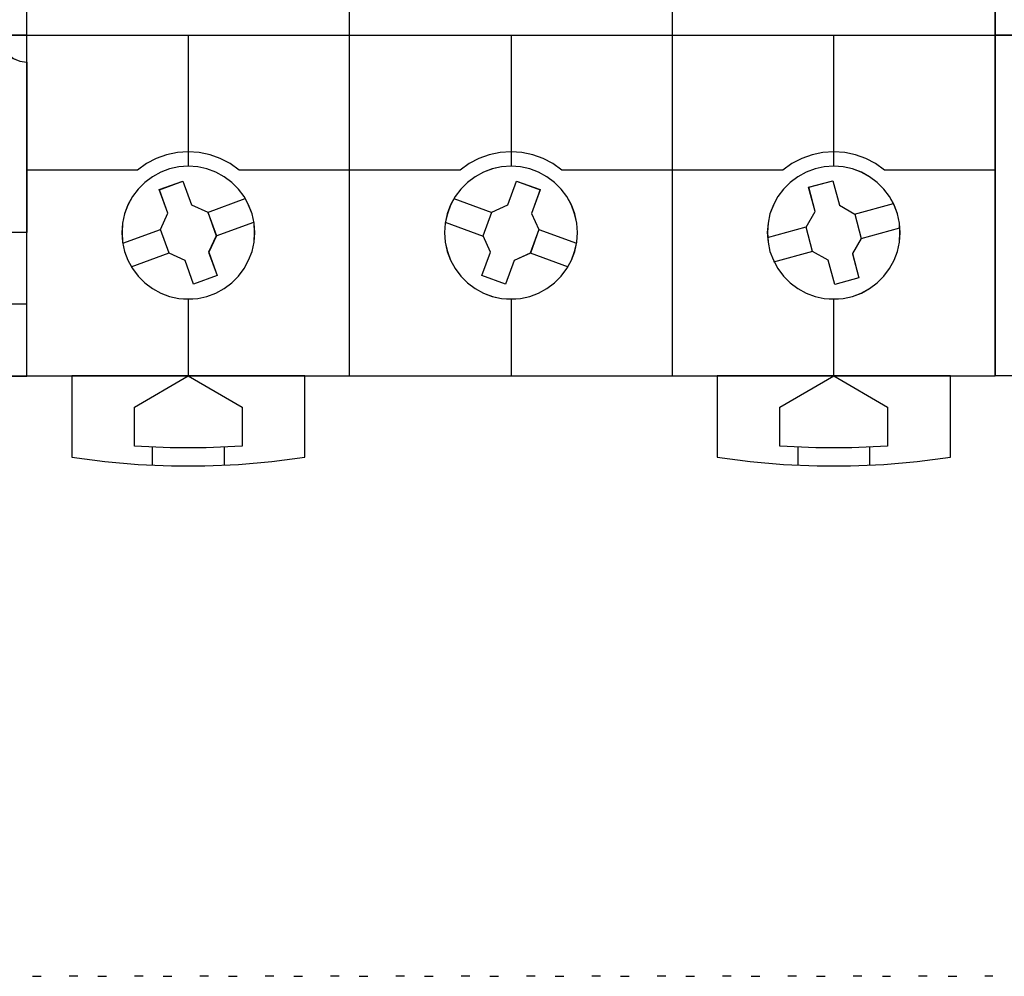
# Model space of a CAD drawing. Header units: millimetres. Extents: x -1290 to 1795, y -4192 to -1311.
# Tile 303 of 656: x 1458 to 1469, y -3730 to -3719. Entities that reach past the tile are written whole.
import ezdxf

# ---------------------------------------------------------------- set-up
doc = ezdxf.new("R2010")
doc.units = ezdxf.units.MM
doc.layers.add('45', color=7, linetype='Continuous')
doc.layers.add('51', color=7, linetype='Continuous')
doc.layers.add('Aparatura', color=7, linetype='Continuous', lineweight=13)

# ---------------------------------------------------------------- blocks, each defined once
blk = doc.blocks.new('*U232')
at = {"layer": '45', "color": 7}
for points in [[(513.455777, -383.509255), (531.452685, -383.509255), (531.452685, -383.509255), (549.44375, -383.509255), (549.44375, -383.509255), (549.44375, -466.48895), (549.44375, -466.48895), (531.452685, -466.48895), (531.452685, -466.48895), (513.455777, -466.48895), (513.455777, -466.48895), (495.464712, -466.48895), (495.464712, -466.48895), (495.464712, -383.509255), (495.464712, -383.509255), (513.455777, -383.509255), (513.455777, -383.509255)], [(508.169349, -458.486137), (508.134247, -457.965504), (508.023089, -457.444872), (507.830026, -456.947638), (507.58431, -456.479653), (507.268389, -456.058467), (506.893964, -455.68993), (506.466886, -455.37404), (506.004705, -455.122498), (505.507422, -454.935304), (504.992588, -454.824158), (504.466053, -454.783209), (503.945368, -454.824158), (503.418833, -454.935304), (502.927401, -455.122498), (502.46522, -455.37404), (502.043992, -455.68993), (501.669567, -456.058467), (501.353646, -456.479653), (501.096229, -456.947638), (500.914867, -457.444872), (500.803709, -457.965504), (500.768607, -458.486137), (500.803709, -459.01847), (500.914867, -459.533253), (501.096229, -460.024637), (501.353646, -460.492621), (501.669567, -460.913807), (502.043992, -461.288195), (502.46522, -461.604084), (502.927401, -461.861476), (503.418833, -462.04282), (503.945368, -462.153966), (504.466053, -462.189065), (504.992588, -462.153966), (505.507422, -462.04282), (506.004705, -461.861476), (506.466886, -461.604084), (506.893964, -461.288195), (507.268389, -460.913807), (507.58431, -460.492621), (507.830026, -460.024637), (508.023089, -459.533253), (508.134247, -459.01847), (508.169349, -458.486137)], [(508.165768, -458.487035), (508.130708, -457.967033), (508.019685, -457.447031), (507.826856, -456.950401), (507.581437, -456.482983), (507.265898, -456.062308), (506.891926, -455.694217), (506.465364, -455.37871), (506.003743, -455.127473), (505.507061, -454.940506), (504.99285, -454.829495), (504.466952, -454.788596), (503.946897, -454.829495), (503.420999, -454.940506), (502.930161, -455.127473), (502.468539, -455.37871), (502.047821, -455.694217), (501.673849, -456.062308), (501.35831, -456.482983), (501.101204, -456.950401), (500.920062, -457.447031), (500.809039, -457.967033), (500.773979, -458.487035), (500.809039, -459.018722), (500.920062, -459.532881), (501.101204, -460.023669), (501.35831, -460.491087), (501.673849, -460.911762), (502.047821, -461.285696), (502.468539, -461.601203), (502.930161, -461.858282), (503.420999, -462.039406), (503.946897, -462.150418), (504.466952, -462.185474), (504.99285, -462.150418), (505.507061, -462.039406), (506.003743, -461.858282), (506.465364, -461.601203), (506.891926, -461.285696), (507.265898, -460.911762), (507.581437, -460.491087), (507.826856, -460.023669), (508.019685, -459.532881), (508.130708, -459.018722), (508.165768, -458.487035)], [(526.158183, -458.486137), (526.123075, -457.965504), (526.006046, -457.444872), (525.824652, -456.947638), (525.573041, -456.479653), (525.251212, -456.058467), (524.876721, -455.68993), (524.455418, -455.37404), (523.987304, -455.122498), (523.495785, -454.935304), (522.980859, -454.824158), (522.460082, -454.783209), (521.927603, -454.824158), (521.412677, -454.935304), (520.921158, -455.122498), (520.453044, -455.37404), (520.031741, -455.68993), (519.65725, -456.058467), (519.335421, -456.479653), (519.08381, -456.947638), (518.902416, -457.444872), (518.785387, -457.965504), (518.750279, -458.486137), (518.785387, -459.01847), (518.902416, -459.533253), (519.08381, -460.024637), (519.335421, -460.492621), (519.65725, -460.913807), (520.031741, -461.288195), (520.453044, -461.604084), (520.921158, -461.861476), (521.412677, -462.04282), (521.927603, -462.153966), (522.460082, -462.189065), (522.980859, -462.153966), (523.495785, -462.04282), (523.987304, -461.861476), (524.455418, -461.604084), (524.876721, -461.288195), (525.251212, -460.913807), (525.573041, -460.492621), (525.824652, -460.024637), (526.006046, -459.533253), (526.123075, -459.01847), (526.158183, -458.486137)], [(526.152811, -458.487035), (526.117754, -457.967033), (526.000895, -457.447031), (525.819764, -456.950401), (525.568517, -456.482983), (525.247156, -456.062308), (524.873208, -455.694217), (524.452516, -455.37871), (523.985081, -455.127473), (523.494274, -454.940506), (522.980096, -454.829495), (522.460074, -454.788596), (521.928367, -454.829495), (521.414188, -454.940506), (520.923381, -455.127473), (520.455946, -455.37871), (520.035254, -455.694217), (519.661306, -456.062308), (519.339945, -456.482983), (519.088698, -456.950401), (518.907567, -457.447031), (518.790708, -457.967033), (518.755651, -458.487035), (518.790708, -459.018722), (518.907567, -459.532881), (519.088698, -460.023669), (519.339945, -460.491087), (519.661306, -460.911762), (520.035254, -461.285696), (520.455946, -461.601203), (520.923381, -461.858282), (521.414188, -462.039406), (521.928367, -462.150418), (522.460074, -462.185474), (522.980096, -462.150418), (523.494274, -462.039406), (523.985081, -461.858282), (524.452516, -461.601203), (524.873208, -461.285696), (525.247156, -460.911762), (525.568517, -460.491087), (525.819764, -460.023669), (526.000895, -459.532881), (526.117754, -459.018722), (526.152811, -458.487035)], [(544.139855, -458.486137), (544.104753, -457.965504), (543.993595, -457.444872), (543.812233, -456.947638), (543.554816, -456.479653), (543.238895, -456.058467), (542.86447, -455.68993), (542.443242, -455.37404), (541.981062, -455.122498), (541.489629, -454.935304), (540.974795, -454.824158), (540.442409, -454.783209), (539.915874, -454.824158), (539.40104, -454.935304), (538.903757, -455.122498), (538.441576, -455.37404), (538.014498, -455.68993), (537.640073, -456.058467), (537.324152, -456.479653), (537.078436, -456.947638), (536.885373, -457.444872), (536.780066, -457.965504), (536.739113, -458.486137), (536.780066, -459.01847), (536.885373, -459.533253), (537.078436, -460.024637), (537.324152, -460.492621), (537.640073, -460.913807), (538.014498, -461.288195), (538.441576, -461.604084), (538.903757, -461.861476), (539.40104, -462.04282), (539.915874, -462.153966), (540.442409, -462.189065), (540.974795, -462.153966), (541.489629, -462.04282), (541.981062, -461.861476), (542.443242, -461.604084), (542.86447, -461.288195), (543.238895, -460.913807), (543.554816, -460.492621), (543.812233, -460.024637), (543.993595, -459.533253), (544.104753, -459.01847), (544.139855, -458.486137)], [(544.134483, -458.487035), (544.099423, -457.967033), (543.9884, -457.447031), (543.807258, -456.950401), (543.550152, -456.482983), (543.234613, -456.062308), (542.860641, -455.694217), (542.439923, -455.37871), (541.978301, -455.127473), (541.487463, -454.940506), (540.973252, -454.829495), (540.44151, -454.788596), (539.915612, -454.829495), (539.401401, -454.940506), (538.90472, -455.127473), (538.443098, -455.37871), (538.016536, -455.694217), (537.642564, -456.062308), (537.327026, -456.482983), (537.081606, -456.950401), (536.888777, -457.447031), (536.783598, -457.967033), (536.742694, -458.487035), (536.783598, -459.018722), (536.888777, -459.532881), (537.081606, -460.023669), (537.327026, -460.491087), (537.642564, -460.911762), (538.016536, -461.285696), (538.443098, -461.601203), (538.90472, -461.858282), (539.401401, -462.039406), (539.915612, -462.150418), (540.44151, -462.185474), (540.973252, -462.150418), (541.487463, -462.039406), (541.978301, -461.858282), (542.439923, -461.601203), (542.860641, -461.285696), (543.234613, -460.911762), (543.550152, -460.491087), (543.807258, -460.023669), (543.9884, -459.532881), (544.099423, -459.018722), (544.134483, -458.487035)], [(502.847548, -456.092553), (504.161311, -455.612665), (504.161311, -455.612665), (504.642243, -456.935282), (504.642243, -456.935282), (505.55132, -457.350794), (505.55132, -457.350794), (506.032251, -458.667558), (506.032251, -458.667558), (505.604105, -459.56881), (505.604105, -459.56881), (506.085036, -460.879722), (506.085036, -460.879722), (504.765408, -461.359609), (504.765408, -461.359609), (504.290342, -460.042845), (504.290342, -460.042845), (503.392994, -459.627333), (503.392994, -459.627333), (502.912063, -458.310569), (502.912063, -458.310569), (503.328479, -457.409317), (503.328479, -457.409317), (502.847548, -456.092553), (502.847548, -456.092553)], [(502.85292, -456.097189), (504.162323, -455.618051), (504.641659, -456.938602), (505.547719, -457.353465), (506.027055, -458.668172), (505.600329, -459.568017), (506.079665, -460.876881), (504.764415, -461.356019), (504.290925, -460.041311), (503.396556, -459.626448), (502.917221, -458.311741), (503.332255, -457.411897), (502.85292, -456.097189)], [(522.753091, -455.612665), (524.077452, -456.092553), (524.077452, -456.092553), (523.591072, -457.415169), (523.591072, -457.415169), (524.012992, -458.310569), (524.012992, -458.310569), (523.532472, -459.627333), (523.532472, -459.627333), (522.635891, -460.048697), (522.635891, -460.048697), (522.155371, -461.359609), (522.155371, -461.359609), (520.83101, -460.879722), (520.83101, -460.879722), (521.31153, -459.56881), (521.31153, -459.56881), (520.89547, -458.67341), (520.89547, -458.67341), (521.37599, -457.350794), (521.37599, -457.350794), (522.272571, -456.935282), (522.272571, -456.935282), (522.753091, -455.612665), (522.753091, -455.612665)], [(522.752432, -455.618051), (524.073871, -456.097189), (523.588564, -457.41774), (524.009553, -458.311741), (523.530093, -459.626448), (522.63549, -460.047154), (522.15603, -461.356019), (520.834591, -460.876881), (521.314051, -459.568017), (520.898909, -458.674016), (521.378369, -457.353465), (522.272972, -456.938602), (522.752432, -455.618051)], [(539.041138, -455.958849), (540.395511, -455.601893), (540.395511, -455.601893), (540.759022, -456.953646), (540.759022, -456.953646), (541.615033, -457.451044), (541.615033, -457.451044), (541.978545, -458.808648), (541.978545, -458.808648), (541.486045, -459.663002), (541.486045, -459.663002), (541.843694, -461.014755), (541.843694, -461.014755), (540.495183, -461.377563), (540.495183, -461.377563), (540.131672, -460.02581), (540.131672, -460.02581), (539.263935, -459.534264), (539.263935, -459.534264), (538.900423, -458.17666), (538.900423, -458.17666), (539.404649, -457.316454), (539.404649, -457.316454), (539.041138, -455.958849), (539.041138, -455.958849)], [(539.04431, -455.961885), (540.394743, -455.605484), (540.757198, -456.955135), (541.610719, -457.45176), (541.973173, -458.807255), (541.482106, -459.660281), (541.838714, -461.009933), (540.494126, -461.372177), (540.131672, -460.022525), (539.266459, -459.531743), (538.904005, -458.176249), (539.406764, -457.31738), (539.04431, -455.961885)], [(497.969827, -466.476382), (497.969827, -470.995933), (497.969827, -470.995933), (499.817539, -471.235961), (501.671098, -471.399882), (503.536351, -471.481843), (505.395758, -471.481843), (507.261011, -471.399882), (509.120417, -471.235961), (510.968129, -470.995933), (510.968129, -470.995933), (510.968129, -466.476382), (497.969827, -466.476382)], [(501.463378, -468.215793), (504.466051, -466.476382), (504.466051, -466.476382), (507.474578, -468.215793), (507.474578, -468.215793), (507.474578, -470.382736), (507.474578, -470.382736), (505.466943, -470.476442), (503.46516, -470.476442), (501.463378, -470.382736), (501.463378, -470.382736), (501.463378, -468.215793), (501.463378, -468.215793)], [(533.940333, -466.476382), (533.940333, -470.995933), (533.940333, -470.995933), (535.787977, -471.235961), (537.647316, -471.399882), (539.512501, -471.481843), (541.371839, -471.481843), (543.237025, -471.399882), (545.090516, -471.235961), (546.944007, -470.995933), (546.944007, -470.995933), (546.944007, -466.476382), (533.940333, -466.476382)], [(537.433884, -468.215793), (540.442411, -466.476382), (540.442411, -466.476382), (543.445084, -468.215793), (543.445084, -468.215793), (543.445084, -470.382736), (543.445084, -470.382736), (541.443302, -470.476442), (539.441519, -470.476442), (537.433884, -470.382736), (537.433884, -470.382736), (537.433884, -468.215793), (537.433884, -468.215793)]]:
    blk.add_lwpolyline(points, close=True, dxfattribs=at)
at = {"layer": '45', "color": 59}
blk.add_lwpolyline([(513.456971, -383.514641), (531.451491, -383.514641), (549.440168, -383.514641), (549.440168, -466.483564), (531.451491, -466.483564), (513.456971, -466.483564), (495.468294, -466.483564), (495.468294, -383.514641), (513.456971, -383.514641)], close=True, dxfattribs=at)
at = {"layer": '45', "color": 7}
for points in [[(513.451756, -466.48895), (513.451756, -416.79521)], [(531.445962, -466.48895), (531.445962, -416.79521)], [(495.464712, -447.488666), (513.4625, -447.488666)], [(504.46092, -447.488666), (504.46092, -454.795777)], [(513.451756, -447.488666), (531.456706, -447.488666)], [(522.455126, -447.488666), (522.455126, -454.795777)], [(531.445962, -447.488666), (549.44375, -447.488666)], [(540.436798, -447.488666), (540.436798, -454.795777)], [(505.54068, -457.35955), (507.64469, -456.582159)], [(519.269566, -456.582159), (521.38432, -457.35955)], [(541.6043, -457.458294), (543.770982, -456.869417)], [(506.020573, -458.673752), (508.122792, -457.903543)], [(518.791464, -457.903543), (520.906217, -458.679138)], [(536.749857, -458.75993), (538.911167, -458.171052)], [(541.967801, -458.81379), (544.134483, -458.224913)], [(500.809792, -459.075913), (502.922755, -458.305704)], [(524.002245, -458.305704), (526.111626, -459.081299)], [(501.287895, -460.395502), (503.402648, -459.619906)], [(523.524142, -459.619906), (525.631733, -460.395502)], [(537.111568, -460.110039), (539.272878, -459.526548)], [(504.46092, -462.178293), (504.46092, -466.48895)], [(522.455126, -462.178293), (522.455126, -466.48895)], [(540.436798, -462.178293), (540.436798, -466.48895)], [(502.462559, -470.436944), (502.462559, -471.445936)], [(506.459282, -470.436944), (506.459282, -471.445936)], [(538.438437, -470.436944), (538.438437, -471.445936)], [(542.43516, -470.436944), (542.43516, -471.445936)]]:
    blk.add_lwpolyline(points, dxfattribs=at)
at = {"layer": '45', "color": 251}
for points in [[(507.299095, -454.998653), (506.795746, -454.638902), (506.251426, -454.35582), (505.677842, -454.149406), (505.080846, -454.031455), (504.466292, -453.984275), (503.857591, -454.031455), (503.260595, -454.149406), (502.681158, -454.35582), (502.136839, -454.638902), (501.633489, -454.998653)], [(525.287929, -454.998653), (524.790275, -454.638902), (524.245784, -454.35582), (523.666164, -454.149406), (523.063125, -454.031455), (522.460086, -453.984275), (521.845337, -454.031455), (521.242298, -454.149406), (520.662678, -454.35582), (520.118187, -454.638902), (519.620533, -454.998653)], [(543.274973, -454.998653), (542.771623, -454.638902), (542.227304, -454.35582), (541.647867, -454.149406), (541.050871, -454.031455), (540.44217, -453.984275), (539.827616, -454.031455), (539.236473, -454.149406), (538.657036, -454.35582), (538.112717, -454.638902), (537.609367, -454.998653)], [(495.464712, -454.98788), (501.644233, -454.98788)], [(507.288351, -454.98788), (513.4625, -454.98788)], [(513.451756, -454.98788), (519.631277, -454.98788)], [(525.275395, -454.98788), (531.456706, -454.98788)], [(531.445962, -454.98788), (537.620111, -454.98788)], [(543.264229, -454.98788), (549.44375, -454.98788)]]:
    blk.add_lwpolyline(points, dxfattribs=at)
blk = doc.blocks.new('*U233')
at = {"layer": '45', "color": 7}
for points in [[(495.462922, -383.521822), (486.469309, -383.521822), (486.469309, -383.521822), (477.470506, -383.521822), (477.470506, -383.521822), (477.470506, -466.478178), (477.470506, -466.478178), (486.469309, -466.478178), (486.469309, -466.478178), (495.462922, -466.478178), (495.462922, -466.478178), (495.462922, -383.521822), (495.462922, -383.521822)], [(495.45934, -383.527208), (486.469308, -383.527208), (477.474087, -383.527208), (477.474087, -466.474587), (486.469308, -466.474587), (495.45934, -466.474587), (495.45934, -383.527208)], [(486.464923, -448.981137), (486.854335, -448.929239), (487.212593, -448.783925), (487.524122, -448.540005), (487.768153, -448.228618), (487.913533, -447.870523), (487.970647, -447.481288), (487.955071, -447.476099), (493.988351, -447.476099), (493.967582, -447.481288), (494.014311, -447.870523), (494.170076, -448.228618), (494.403723, -448.540005), (494.715252, -448.783925), (495.083895, -448.929239), (495.462922, -448.981137), (495.462922, -448.981137), (495.462922, -458.48883), (495.462922, -458.48883), (486.464923, -458.48883), (486.464923, -458.48883), (486.464923, -448.981137), (486.464923, -448.981137)], [(486.468504, -448.985297), (486.857606, -448.933441), (487.215579, -448.788245), (487.52686, -448.544524), (487.770697, -448.233391), (487.915962, -447.875587), (487.97303, -447.48667), (487.957466, -447.481485), (493.985943, -447.481485), (493.965191, -447.48667), (494.011883, -447.875587), (494.167524, -448.233391), (494.400985, -448.544524), (494.712266, -448.788245), (495.080615, -448.933441), (495.45934, -448.985297), (495.45934, -458.48524), (486.468504, -458.48524), (486.468504, -448.985297)]]:
    blk.add_lwpolyline(points, close=True, dxfattribs=at)
for points in [[(495.462922, -447.481485), (486.464923, -447.481485)], [(495.462922, -462.46555), (486.464923, -462.46555)]]:
    blk.add_lwpolyline(points, dxfattribs=at)
blk = doc.blocks.new('*U234')
at = {"layer": '45', "color": 7}
for points in [[(549.433006, -383.516436), (567.434375, -383.516436), (567.434375, -383.516436), (567.434375, -466.476382), (567.434375, -466.476382), (549.433006, -466.476382), (549.433006, -466.476382), (549.433006, -383.516436), (549.433006, -383.516436)], [(549.438378, -383.520027), (567.429003, -383.520027), (567.429003, -466.470996), (549.438378, -466.470996), (549.438378, -383.520027)], [(549.433006, -447.477894), (567.434375, -447.477894), (549.433006, -447.477894)]]:
    blk.add_lwpolyline(points, close=True, dxfattribs=at)
blk = doc.blocks.new('*U240')
at = {"layer": '51', "color": 255}
for points in [[(345.080851, -649.888456), (345.571488, -649.888456)], [(348.723026, -649.888456), (349.211872, -649.888456)], [(352.36341, -649.888456), (352.854047, -649.888456)], [(356.005585, -649.888456), (356.496222, -649.888456)], [(359.64776, -649.888456), (360.138397, -649.888456)], [(363.289935, -649.888456), (363.780572, -649.888456)], [(366.93211, -649.888456), (367.420956, -649.888456)], [(370.572494, -649.888456), (371.063131, -649.888456)], [(374.214669, -649.888456), (374.705306, -649.888456)], [(377.856844, -649.888456), (378.347481, -649.888456)], [(381.499018, -649.888456), (381.987865, -649.888456)], [(385.139403, -649.888456), (385.63004, -649.888456)], [(388.781578, -649.888456), (389.272215, -649.888456)], [(392.468519, -649.888456), (392.91439, -649.888456)], [(396.110694, -649.888456), (396.59954, -649.888456)]]:
    blk.add_lwpolyline(points, dxfattribs=at)
blk = doc.blocks.new('*U249')
at = {"layer": '51', "color": 255}
for points in [[(347.612825, -649.875889), (347.123978, -649.875889)], [(351.255, -649.875889), (350.764363, -649.875889)], [(354.897175, -649.875889), (354.406538, -649.875889)], [(358.53935, -649.875889), (358.048712, -649.875889)], [(362.181525, -649.875889), (361.690887, -649.875889)], [(365.821909, -649.875889), (365.333062, -649.875889)], [(369.464084, -649.875889), (368.973447, -649.875889)], [(373.106259, -649.875889), (372.615621, -649.875889)], [(376.748433, -649.875889), (376.257796, -649.875889)], [(380.390608, -649.875889), (379.899971, -649.875889)], [(384.030993, -649.875889), (383.542146, -649.875889)], [(387.673167, -649.875889), (387.18253, -649.875889)], [(391.315342, -649.875889), (390.824705, -649.875889)], [(394.957517, -649.875889), (394.46688, -649.875889)], [(398.599692, -649.875889), (398.153821, -649.875889)]]:
    blk.add_lwpolyline(points, dxfattribs=at)

msp = doc.modelspace()

# ---------------------------------------------------------------- linework, layer by layer
at = {"layer": 'Aparatura', "color": 7, "lineweight": 13}
msp.add_lwpolyline([(1412.53, -3710.344), (1542.039, -3710.344), (1542.039, -3719.403), (1412.53, -3719.403), (1412.53, -3710.344)], close=True, dxfattribs=at)
msp.add_lwpolyline([(1412.53, -3719.402), (1542.039, -3719.402)], dxfattribs=at)

# ---------------------------------------------------------------- block references
at = {"layer": 'Aparatura', "color": 7, "lineweight": 13, "xscale": 0.2, "yscale": 0.2, "zscale": 0.2}
for name, p in [('*U240', (1388.984, -3599.91)), ('*U232', (1358.844, -3629.903)), ('*U234', (1358.844, -3629.903)), ('*U233', (1358.844, -3629.903)), ('*U249', (1388.984, -3599.91))]:
    msp.add_blockref(name, p, dxfattribs=at)

doc.saveas('drawing.dxf')
